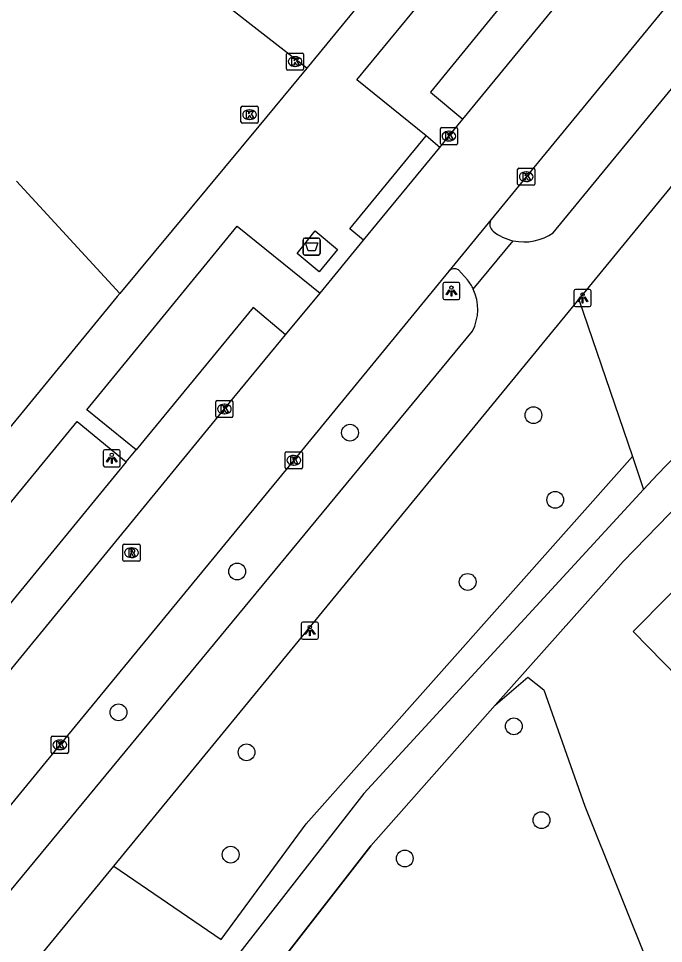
# Model space of a CAD drawing. Extents: x 160356 to 161355, y 381727 to 382845.
# Drawn here: x 160915.4 to 160953, y 381957.3 to 382011.2 of the extents above; entities that cross this region are included whole.
import ezdxf

# ---------------------------------------------------------------- set-up
doc = ezdxf.new("R2010")
doc.units = 0
for name, color, linetype in [('IMGEO_Afval_apart_plaats', 7, 'Continuous'), ('IMGEO_Boom', 7, 'Continuous'), ('IMGEO_Fietspad_gesloten', 7, 'Continuous'), ('IMGEO_Fietspad_open', 7, 'Continuous'), ('IMGEO_Groenvoorziening', 7, 'Continuous'), ('IMGEO_Hek', 7, 'Continuous'), ('IMGEO_Kolk', 7, 'Continuous'), ('IMGEO_Lichtpunt', 7, 'Continuous'), ('IMGEO_Parkeervlak_open', 7, 'Continuous'), ('IMGEO_Rijbaan_lokaal_open', 7, 'Continuous'), ('IMGEO_Rioolput', 7, 'Continuous'), ('IMGEO_Voetpad_gesloten', 7, 'Continuous'), ('IMGEO_Voetpad_open', 7, 'Continuous')]:
    doc.layers.add(name, color=color, linetype=linetype)

msp = doc.modelspace()

# ---------------------------------------------------------------- linework, layer by layer
at = {"layer": 'IMGEO_Afval_apart_plaats'}
for p, q in [((160932.003, 381997.493), (160932.003, 381998.293)), ((160932.003, 381998.293), (160932.003, 381997.493)), ((160932.103, 381998.393), (160932.893, 381998.393)), ((160932.893, 381998.393), (160932.103, 381998.393)), ((160932.993, 381998.293), (160932.993, 381997.493)), ((160932.993, 381997.493), (160932.993, 381998.293)), ((160932.893, 381997.393), (160932.103, 381997.393)), ((160932.103, 381997.393), (160932.893, 381997.393))]:
    msp.add_line(p, q, dxfattribs=at)
msp.add_lwpolyline([(160932.146, 381998.107), (160932.85, 381998.107), (160932.701, 381997.637), (160932.295, 381997.637), (160932.146, 381998.107)], dxfattribs=at)
for centre, start, end in [((160932.103, 381998.293), 90, 180), ((160932.103, 381998.293), 90, 180), ((160932.893, 381998.293), 0, 90), ((160932.893, 381998.293), 360, 90), ((160932.103, 381997.493), 180, 270), ((160932.103, 381997.493), 180, 270), ((160932.893, 381997.493), 270, 0), ((160932.893, 381997.493), 270, 0)]:
    msp.add_arc(centre, 0.1, start, end, dxfattribs=at)
at = {"layer": 'IMGEO_Boom'}
for centre in [(160945.421, 381988.065), (160934.732, 381987.042), (160946.691, 381983.127), (160928.159, 381978.947), (160941.589, 381978.338), (160921.246, 381970.736), (160944.281, 381969.922), (160928.706, 381968.405), (160945.893, 381964.451), (160927.78, 381962.437), (160937.922, 381962.213)]:
    msp.add_circle(centre, 0.489, dxfattribs=at)
at = {"layer": 'IMGEO_Fietspad_gesloten'}
for points in [[(160946.577, 381998.701), (160947.644, 382000), (160978.867, 382038.025)], [(160948.063, 381994.801), (160952.327, 382000), (160980.31, 382034.118), (160983.19, 382037.204)], [(160941.916, 381995.413), (160944.246, 381998.233)], [(160920.972, 381961.771), (160930.015, 381972.797), (160948.063, 381994.801)], [(160914.252, 381959.514), (160941.867, 381992.967)], [(160890.52, 381924.643), (160920.972, 381961.771)]]:
    msp.add_lwpolyline(points, dxfattribs=at)
for centre, radius, start, end in [((160944.88, 382001.112), 2.948, 257.5723, 305.1326), ((160939.409, 381994.24), 2.768, 332.6263, 25.0784)]:
    msp.add_arc(centre, radius, start, end, dxfattribs=at)
at = {"layer": 'IMGEO_Fietspad_open'}
for points in [[(160942.999, 381998.87), (160943.066, 381998.791)], [(160941.587, 381995.948), (160941.049, 381996.534)]]:
    msp.add_lwpolyline(points, dxfattribs=at)
for centre, radius, start, end in [((160943.351, 381999.192), 0.477, 144.007, 222.4581), ((160944.889, 382001.119), 2.957, 231.9413, 257.4415), ((160940.815, 381996.128), 0.468, 60.0608, 134.5404), ((160939.335, 381994.194), 2.854, 25.273, 37.9062)]:
    msp.add_arc(centre, radius, start, end, dxfattribs=at)
at = {"layer": 'IMGEO_Groenvoorziening'}
for points in [[(160965.27, 381961.089), (160951.234, 381975.44), (160974.279, 381998.738), (160988.316, 381984.387), (160965.27, 381961.089)], [(160948.063, 381994.801), (160951.191, 381985.661)], [(160920.972, 381961.771), (160927.224, 381957.496), (160932.182, 381964.238), (160951.191, 381985.661)], [(160951.191, 381985.661), (160951.842, 381983.726)], [(160943.189, 381971.147), (160945.096, 381972.781), (160946.03, 381972.056), (160948.417, 381965.264), (160952.303, 381955.561)]]:
    msp.add_lwpolyline(points, dxfattribs=at)
at = {"layer": 'IMGEO_Hek'}
for points in [[(160943.189, 381971.147), (160945.096, 381972.781), (160946.03, 381972.056)], [(160946.03, 381972.056), (160948.417, 381965.264), (160952.303, 381955.561)], [(160898.815, 381909.801), (160901.024, 381913.637), (160914.213, 381933.244), (160926.84, 381951.227), (160935.94, 381962.961), (160943.189, 381971.147)]]:
    msp.add_lwpolyline(points, dxfattribs=at)
at = {"layer": 'IMGEO_Kolk'}
for p, q in [((160931.03, 382008.252), (160931.03, 382009.104)), ((160931.105, 382009.178), (160931.957, 382009.178)), ((160931.518, 382008.958), (160931.543, 382008.958)), ((160932.031, 382009.104), (160932.031, 382008.252)), ((160931.541, 382008.398), (160931.516, 382008.398)), ((160931.957, 382008.178), (160931.105, 382008.178)), ((160928.379, 382005.158), (160928.379, 382006.01)), ((160928.454, 382006.084), (160929.306, 382006.084)), ((160928.867, 382005.864), (160928.892, 382005.864)), ((160929.38, 382006.01), (160929.38, 382005.158)), ((160928.89, 382005.304), (160928.865, 382005.304)), ((160929.306, 382005.084), (160928.454, 382005.084)), ((160939.998, 382003.909), (160939.998, 382004.761)), ((160940.073, 382004.835), (160940.925, 382004.835)), ((160940.486, 382004.615), (160940.511, 382004.615)), ((160940.999, 382004.761), (160940.999, 382003.909)), ((160940.925, 382003.835), (160940.073, 382003.835)), ((160940.509, 382004.055), (160940.484, 382004.055)), ((160944.575, 382002.467), (160945.427, 382002.467)), ((160944.5, 382001.541), (160944.5, 382002.393)), ((160944.988, 382002.247), (160945.013, 382002.247)), ((160945.501, 382002.393), (160945.501, 382001.541)), ((160945.427, 382001.467), (160944.575, 382001.467)), ((160945.011, 382001.687), (160944.986, 382001.687)), ((160926.912, 381987.997), (160926.912, 381988.849)), ((160926.987, 381988.923), (160927.839, 381988.923)), ((160927.4, 381988.703), (160927.425, 381988.703)), ((160927.913, 381988.849), (160927.913, 381987.997)), ((160927.839, 381987.923), (160926.987, 381987.923)), ((160927.423, 381988.143), (160927.398, 381988.143)), ((160930.957, 381985.006), (160930.957, 381985.858)), ((160931.032, 381985.932), (160931.884, 381985.932)), ((160931.958, 381985.858), (160931.958, 381985.006)), ((160931.445, 381985.712), (160931.47, 381985.712)), ((160931.884, 381984.932), (160931.032, 381984.932)), ((160931.468, 381985.152), (160931.443, 381985.152)), ((160917.321, 381968.413), (160917.321, 381969.265)), ((160917.396, 381969.339), (160918.248, 381969.339)), ((160917.809, 381969.119), (160917.834, 381969.119)), ((160918.322, 381969.265), (160918.322, 381968.413)), ((160917.832, 381968.559), (160917.807, 381968.559)), ((160918.248, 381968.339), (160917.396, 381968.339))]:
    msp.add_line(p, q, dxfattribs=at)
for points in [[(160931.03, 382008.252), (160931.03, 382009.104)], [(160931.105, 382009.178), (160931.957, 382009.178)], [(160932.031, 382009.104), (160932.031, 382008.252)], [(160931.351, 382008.878), (160931.474, 382008.878), (160931.474, 382008.727), (160931.604, 382008.878), (160931.768, 382008.878), (160931.622, 382008.727), (160931.775, 382008.478), (160931.623, 382008.478), (160931.538, 382008.642), (160931.474, 382008.575), (160931.474, 382008.478), (160931.351, 382008.478), (160931.351, 382008.878)], [(160931.957, 382008.178), (160931.105, 382008.178)], [(160928.379, 382005.158), (160928.379, 382006.01)], [(160928.454, 382006.084), (160929.306, 382006.084)], [(160928.7, 382005.784), (160928.823, 382005.784), (160928.823, 382005.633), (160928.953, 382005.784), (160929.117, 382005.784), (160928.971, 382005.633), (160929.124, 382005.384), (160928.972, 382005.384), (160928.887, 382005.548), (160928.823, 382005.481), (160928.823, 382005.384), (160928.7, 382005.384), (160928.7, 382005.784)], [(160929.38, 382006.01), (160929.38, 382005.158)], [(160929.306, 382005.084), (160928.454, 382005.084)], [(160939.998, 382003.909), (160939.998, 382004.761)], [(160940.073, 382004.835), (160940.925, 382004.835)], [(160940.999, 382004.761), (160940.999, 382003.909)], [(160940.319, 382004.535), (160940.442, 382004.535), (160940.442, 382004.384), (160940.572, 382004.535), (160940.736, 382004.535), (160940.59, 382004.384), (160940.743, 382004.135), (160940.591, 382004.135), (160940.506, 382004.299), (160940.442, 382004.232), (160940.442, 382004.135), (160940.319, 382004.135), (160940.319, 382004.535)], [(160940.925, 382003.835), (160940.073, 382003.835)], [(160944.575, 382002.467), (160945.427, 382002.467)], [(160944.5, 382001.541), (160944.5, 382002.393)], [(160944.821, 382002.167), (160944.944, 382002.167), (160944.944, 382002.016), (160945.074, 382002.167), (160945.238, 382002.167), (160945.092, 382002.016), (160945.245, 382001.767), (160945.093, 382001.767), (160945.008, 382001.931), (160944.944, 382001.864), (160944.944, 382001.767), (160944.821, 382001.767), (160944.821, 382002.167)], [(160945.501, 382002.393), (160945.501, 382001.541)], [(160945.427, 382001.467), (160944.575, 382001.467)], [(160926.912, 381987.997), (160926.912, 381988.849)], [(160926.987, 381988.923), (160927.839, 381988.923)], [(160927.233, 381988.623), (160927.356, 381988.623), (160927.356, 381988.472), (160927.486, 381988.623), (160927.65, 381988.623), (160927.504, 381988.472), (160927.657, 381988.223), (160927.505, 381988.223), (160927.42, 381988.387), (160927.356, 381988.32), (160927.356, 381988.223), (160927.233, 381988.223), (160927.233, 381988.623)], [(160927.913, 381988.849), (160927.913, 381987.997)], [(160927.839, 381987.923), (160926.987, 381987.923)], [(160930.957, 381985.006), (160930.957, 381985.858)], [(160931.032, 381985.932), (160931.884, 381985.932)], [(160931.958, 381985.858), (160931.958, 381985.006)], [(160931.278, 381985.632), (160931.401, 381985.632), (160931.401, 381985.481), (160931.531, 381985.632), (160931.695, 381985.632), (160931.549, 381985.481), (160931.702, 381985.232), (160931.55, 381985.232), (160931.465, 381985.396), (160931.401, 381985.329), (160931.401, 381985.232), (160931.278, 381985.232), (160931.278, 381985.632)], [(160931.884, 381984.932), (160931.032, 381984.932)], [(160917.321, 381968.413), (160917.321, 381969.265)], [(160917.396, 381969.339), (160918.248, 381969.339)], [(160917.642, 381969.039), (160917.765, 381969.039), (160917.765, 381968.888), (160917.895, 381969.039), (160918.059, 381969.039), (160917.913, 381968.888), (160918.066, 381968.639), (160917.914, 381968.639), (160917.829, 381968.803), (160917.765, 381968.736), (160917.765, 381968.639), (160917.642, 381968.639), (160917.642, 381969.039)], [(160918.322, 381969.265), (160918.322, 381968.413)], [(160918.248, 381968.339), (160917.396, 381968.339)]]:
    msp.add_lwpolyline(points, dxfattribs=at)
for centre, start, end in [((160931.107, 382009.102), 91.552, 178.448), ((160931.107, 382009.102), 91.552, 178.448), ((160931.955, 382009.102), 1.552, 88.448), ((160931.955, 382009.102), 1.552, 88.448), ((160931.107, 382008.254), 181.552, 268.448), ((160931.107, 382008.254), 181.552, 268.448), ((160931.955, 382008.254), 271.552, 358.448), ((160931.955, 382008.254), 271.552, 358.448), ((160928.456, 382006.008), 91.552, 178.448), ((160928.456, 382006.008), 91.552, 178.448), ((160929.304, 382006.008), 1.552, 88.448), ((160929.304, 382006.008), 1.552, 88.448), ((160928.456, 382005.16), 181.552, 268.448), ((160928.456, 382005.16), 181.552, 268.448), ((160929.304, 382005.16), 271.552, 358.448), ((160929.304, 382005.16), 271.552, 358.448), ((160940.075, 382004.759), 91.552, 178.448), ((160940.075, 382004.759), 91.552, 178.448), ((160940.923, 382004.759), 1.552, 88.448), ((160940.923, 382004.759), 1.552, 88.448), ((160940.075, 382003.911), 181.552, 268.448), ((160940.075, 382003.911), 181.552, 268.448), ((160940.923, 382003.911), 271.552, 358.448), ((160940.923, 382003.911), 271.552, 358.448), ((160944.577, 382002.391), 91.552, 178.448), ((160944.577, 382002.391), 91.552, 178.448), ((160945.425, 382002.391), 1.552, 88.448), ((160945.425, 382002.391), 1.552, 88.448), ((160944.577, 382001.543), 181.552, 268.448), ((160944.577, 382001.543), 181.552, 268.448), ((160945.425, 382001.543), 271.552, 358.448), ((160945.425, 382001.543), 271.552, 358.448), ((160926.989, 381988.847), 91.552, 178.448), ((160926.989, 381988.847), 91.552, 178.448), ((160927.837, 381988.847), 1.552, 88.448), ((160927.837, 381988.847), 1.552, 88.448), ((160926.989, 381987.999), 181.552, 268.448), ((160926.989, 381987.999), 181.552, 268.448), ((160927.837, 381987.999), 271.552, 358.448), ((160927.837, 381987.999), 271.552, 358.448), ((160931.034, 381985.856), 91.552, 178.448), ((160931.034, 381985.856), 91.552, 178.448), ((160931.882, 381985.856), 1.552, 88.448), ((160931.882, 381985.856), 1.552, 88.448), ((160931.034, 381985.008), 181.552, 268.448), ((160931.034, 381985.008), 181.552, 268.448), ((160931.882, 381985.008), 271.552, 358.448), ((160931.882, 381985.008), 271.552, 358.448), ((160917.398, 381969.263), 91.552, 178.448), ((160917.398, 381969.263), 91.552, 178.448), ((160918.246, 381969.263), 1.552, 88.448), ((160918.246, 381969.263), 1.552, 88.448), ((160917.398, 381968.415), 181.552, 268.448), ((160917.398, 381968.415), 181.552, 268.448), ((160918.246, 381968.415), 271.552, 358.448), ((160918.246, 381968.415), 271.552, 358.448)]:
    msp.add_arc(centre, 0.0765, start, end, dxfattribs=at)
for centre, major_axis, ratio, start_param, end_param in [((160931.517, 382008.678), (-0.387, 0.002), 0.722429, 4.712389, 7.853982), ((160931.542, 382008.678), (-0.39, 0.002), 0.717154, 1.570796, 4.712389), ((160928.866, 382005.584), (-0.387, 0.002), 0.722429, 4.712389, 7.853982), ((160928.891, 382005.584), (-0.39, 0.002), 0.717154, 1.570796, 4.712389), ((160940.485, 382004.335), (-0.387, 0.002), 0.722429, 4.712389, 7.853982), ((160940.51, 382004.335), (-0.39, 0.002), 0.717154, 1.570796, 4.712389), ((160944.987, 382001.967), (-0.387, 0.002), 0.722429, 4.712389, 7.853982), ((160945.012, 382001.967), (-0.39, 0.002), 0.717154, 1.570796, 4.712389), ((160927.399, 381988.423), (-0.387, 0.002), 0.722429, 4.712389, 7.853982), ((160927.424, 381988.423), (-0.39, 0.002), 0.717154, 1.570796, 4.712389), ((160931.444, 381985.432), (-0.387, 0.002), 0.722429, 4.712389, 7.853982), ((160931.469, 381985.432), (-0.39, 0.002), 0.717154, 1.570796, 4.712389), ((160917.808, 381968.839), (-0.387, 0.002), 0.722429, 4.712389, 7.853982), ((160917.833, 381968.839), (-0.39, 0.002), 0.717154, 1.570796, 4.712389)]:
    msp.add_ellipse(centre, major_axis=major_axis, ratio=ratio, start_param=start_param, end_param=end_param, dxfattribs=at)
at = {"layer": 'IMGEO_Lichtpunt'}
for p, q in [((160940.145, 381995.703), (160940.145, 381994.896)), ((160940.145, 381995.703), (160940.145, 381994.896)), ((160941.047, 381995.798), (160940.239, 381995.798)), ((160941.047, 381995.798), (160940.239, 381995.798)), ((160941.141, 381994.896), (160941.141, 381995.703)), ((160941.141, 381994.896), (160941.141, 381995.703)), ((160947.783, 381995.299), (160947.783, 381994.492)), ((160947.783, 381995.299), (160947.783, 381994.492)), ((160948.685, 381995.394), (160947.877, 381995.394)), ((160948.685, 381995.394), (160947.877, 381995.394)), ((160948.779, 381994.492), (160948.779, 381995.299)), ((160948.779, 381994.492), (160948.779, 381995.299)), ((160940.239, 381994.802), (160941.047, 381994.802)), ((160940.239, 381994.802), (160941.047, 381994.802)), ((160947.877, 381994.398), (160948.685, 381994.398)), ((160947.877, 381994.398), (160948.685, 381994.398)), ((160920.352, 381985.954), (160920.352, 381985.147)), ((160920.352, 381985.954), (160920.352, 381985.147)), ((160921.254, 381986.049), (160920.446, 381986.049)), ((160921.254, 381986.049), (160920.446, 381986.049)), ((160921.348, 381985.147), (160921.348, 381985.954)), ((160921.348, 381985.147), (160921.348, 381985.954)), ((160920.446, 381985.053), (160921.254, 381985.053)), ((160920.446, 381985.053), (160921.254, 381985.053)), ((160931.892, 381975.902), (160931.892, 381975.095)), ((160931.892, 381975.902), (160931.892, 381975.095)), ((160932.794, 381975.997), (160931.986, 381975.997)), ((160932.794, 381975.997), (160931.986, 381975.997)), ((160932.888, 381975.095), (160932.888, 381975.902)), ((160932.888, 381975.095), (160932.888, 381975.902)), ((160931.986, 381975.001), (160932.794, 381975.001)), ((160931.986, 381975.001), (160932.794, 381975.001))]:
    msp.add_line(p, q, dxfattribs=at)
for points in [[(160940.519, 381995.367), (160940.558, 381995.339), (160940.37, 381995.077), (160940.332, 381995.104), (160940.519, 381995.367)], [(160940.621, 381995.319), (160940.668, 381995.319), (160940.668, 381994.997), (160940.621, 381994.997), (160940.621, 381995.319)], [(160940.731, 381995.339), (160940.769, 381995.366), (160940.956, 381995.104), (160940.917, 381995.076), (160940.731, 381995.339)], [(160948.157, 381994.963), (160948.196, 381994.935), (160948.008, 381994.673), (160947.97, 381994.7), (160948.157, 381994.963)], [(160948.259, 381994.915), (160948.306, 381994.915), (160948.306, 381994.593), (160948.259, 381994.593), (160948.259, 381994.915)], [(160948.369, 381994.935), (160948.407, 381994.962), (160948.594, 381994.7), (160948.555, 381994.672), (160948.369, 381994.935)], [(160920.726, 381985.618), (160920.765, 381985.59), (160920.577, 381985.328), (160920.539, 381985.355), (160920.726, 381985.618)], [(160920.828, 381985.57), (160920.875, 381985.57), (160920.875, 381985.248), (160920.828, 381985.248), (160920.828, 381985.57)], [(160920.938, 381985.59), (160920.976, 381985.617), (160921.163, 381985.355), (160921.124, 381985.327), (160920.938, 381985.59)], [(160932.266, 381975.566), (160932.305, 381975.538), (160932.117, 381975.276), (160932.079, 381975.303), (160932.266, 381975.566)], [(160932.368, 381975.518), (160932.415, 381975.518), (160932.415, 381975.196), (160932.368, 381975.196), (160932.368, 381975.518)], [(160932.478, 381975.538), (160932.516, 381975.565), (160932.703, 381975.303), (160932.664, 381975.275), (160932.478, 381975.538)]]:
    msp.add_lwpolyline(points, dxfattribs=at)
for centre in [(160940.644, 381995.501), (160948.282, 381995.097), (160920.851, 381985.752), (160932.391, 381975.7)]:
    msp.add_circle(centre, 0.0994, dxfattribs=at)
for centre, start, end in [((160940.239, 381995.703), 90, 180), ((160940.239, 381995.703), 90, 180), ((160941.047, 381995.703), 0, 90), ((160941.047, 381995.703), 0, 90), ((160940.239, 381994.896), 180, 270), ((160940.239, 381994.896), 180, 270), ((160941.047, 381994.896), 270, 0), ((160941.047, 381994.896), 270, 360), ((160947.877, 381995.299), 90, 180), ((160947.877, 381995.299), 90, 180), ((160948.685, 381995.299), 0, 90), ((160948.685, 381995.299), 0, 90), ((160947.877, 381994.492), 180, 270), ((160947.877, 381994.492), 180, 270), ((160948.685, 381994.492), 270, 0), ((160948.685, 381994.492), 270, 360), ((160920.446, 381985.954), 90, 180), ((160920.446, 381985.954), 90, 180), ((160921.254, 381985.954), 0, 90), ((160921.254, 381985.954), 0, 90), ((160920.446, 381985.147), 180, 270), ((160920.446, 381985.147), 180, 270), ((160921.254, 381985.147), 270, 0), ((160921.254, 381985.147), 270, 360), ((160931.986, 381975.902), 90, 180), ((160931.986, 381975.902), 90, 180), ((160932.794, 381975.902), 0, 90), ((160932.794, 381975.902), 0, 90), ((160931.986, 381975.095), 180, 270), ((160931.986, 381975.095), 180, 270), ((160932.794, 381975.095), 270, 0), ((160932.794, 381975.095), 270, 360)]:
    msp.add_arc(centre, 0.0946, start, end, dxfattribs=at)
at = {"layer": 'IMGEO_Parkeervlak_open'}
for points in [[(160945.685, 382014.567), (160939.424, 382006.895), (160941.313, 382005.329)], [(160930.978, 381992.756), (160929.081, 381994.343), (160922.265, 381986.038)], [(160921.69, 381985.335), (160914.407, 381976.45)]]:
    msp.add_lwpolyline(points, dxfattribs=at)
at = {"layer": 'IMGEO_Rijbaan_lokaal_open'}
for points in [[(160941.313, 382005.329), (160954.769, 382021.728), (160966.5, 382036.038), (160967.741, 382037.526)], [(160973.022, 382036.094), (160970.983, 382033.618), (160958.625, 382018.578), (160945.001, 382001.967), (160942.965, 381999.472)], [(160939.968, 382003.663), (160940.499, 382004.335), (160941.313, 382005.329)], [(160935.525, 381998.27), (160939.968, 382003.663)], [(160942.965, 381999.472), (160940.487, 381996.462)], [(160932.998, 381995.179), (160935.525, 381998.27)], [(160940.487, 381996.462), (160931.458, 381985.432), (160917.822, 381968.839), (160910.403, 381959.801)], [(160930.978, 381992.756), (160932.998, 381995.179)], [(160908.175, 381964.929), (160913.867, 381971.895), (160927.413, 381988.423), (160930.978, 381992.756)]]:
    msp.add_lwpolyline(points, dxfattribs=at)
at = {"layer": 'IMGEO_Rioolput'}
for p, q in [((160921.499, 381979.618), (160921.499, 381980.47)), ((160921.574, 381980.544), (160922.426, 381980.544)), ((160922.5, 381980.47), (160922.5, 381979.618)), ((160921.987, 381980.324), (160922.012, 381980.324)), ((160922.426, 381979.544), (160921.574, 381979.544)), ((160922.01, 381979.764), (160921.985, 381979.764))]:
    msp.add_line(p, q, dxfattribs=at)
for points in [[(160921.499, 381979.618), (160921.499, 381980.47)], [(160921.574, 381980.544), (160922.426, 381980.544)], [(160922.5, 381980.47), (160922.5, 381979.618)], [(160922.088, 381980.242), (160921.836, 381980.244), (160921.836, 381979.844)], [(160921.836, 381979.844), (160921.96, 381979.844), (160921.96, 381980.006), (160921.971, 381980.006)], [(160922.014, 381980.163), (160921.96, 381980.163), (160921.96, 381980.082)], [(160921.96, 381980.082), (160922.012, 381980.082)], [(160922.018, 381979.977), (160922.089, 381979.844), (160922.229, 381979.844), (160922.164, 381979.97)], [(160922.426, 381979.544), (160921.574, 381979.544)]]:
    msp.add_lwpolyline(points, dxfattribs=at)
for centre, radius, start, end in [((160921.576, 381980.468), 0.0765, 91.552, 178.448), ((160921.576, 381980.468), 0.0765, 91.552, 178.448), ((160922.424, 381980.468), 0.0765, 1.552, 88.448), ((160922.424, 381980.468), 0.0765, 1.552, 88.448), ((160921.97, 381979.953), 0.0533, 26.0293, 88.6989), ((160921.996, 381980.271), 0.19, 274.7715, 282.9687), ((160922.02, 381980.067), 0.0964, 77.0061, 93.1865), ((160922.034, 381980.124), 0.0378, 276.6634, 79.6772), ((160922.087, 381980.132), 0.109, 350.3612, 89.416), ((160922.085, 381980.132), 0.112, 277.5842, 350.9817), ((160922.069, 381979.917), 0.108, 29.5134, 73.7905), ((160921.576, 381979.62), 0.0765, 181.552, 268.448), ((160921.576, 381979.62), 0.0765, 181.552, 268.448), ((160922.424, 381979.62), 0.0765, 271.552, 358.448), ((160922.424, 381979.62), 0.0765, 271.552, 358.448)]:
    msp.add_arc(centre, radius, start, end, dxfattribs=at)
for centre, major_axis, ratio, start_param, end_param in [((160921.986, 381980.044), (-0.387, 0.002), 0.722429, 4.712389, 7.853982), ((160922.011, 381980.044), (-0.39, 0.002), 0.717154, 1.570796, 4.712389)]:
    msp.add_ellipse(centre, major_axis=major_axis, ratio=ratio, start_param=start_param, end_param=end_param, dxfattribs=at)
at = {"layer": 'IMGEO_Voetpad_gesloten'}
for points in [[(160994.375, 382026.192), (160987.697, 382019.509), (160971.09, 382003.681), (160952.645, 381984.6), (160951.842, 381983.726)], [(160995.662, 382024.232), (160976.91, 382006.573), (160950.642, 381979.531), (160943.189, 381971.147)], [(160932.7, 381998.802), (160934.011, 381997.73), (160932.934, 381996.427), (160931.66, 381997.48), (160932.7, 381998.802)], [(160951.842, 381983.726), (160935.546, 381965.997), (160926.176, 381953.998), (160914.767, 381938.069), (160906.494, 381926.014), (160898.554, 381913.782), (160895.463, 381909.644), (160894.311, 381908.969), (160891.108, 381907.876), (160890.677, 381907.844)], [(160943.189, 381971.147), (160935.94, 381962.961), (160926.84, 381951.227), (160914.213, 381933.244), (160901.024, 381913.637), (160898.815, 381909.801)]]:
    msp.add_lwpolyline(points, dxfattribs=at)
at = {"layer": 'IMGEO_Voetpad_open'}
for points in [[(160958.918, 382040.842), (160932.496, 382008.634), (160932.226, 382008.305)], [(160939.169, 382004.356), (160935.129, 382007.623), (160942.823, 382016.971), (160945.685, 382014.567)], [(160932.226, 382008.305), (160924.933, 382013.986)], [(160932.226, 382008.305), (160929.422, 382004.91), (160921.322, 381995.156)], [(160935.525, 381998.27), (160934.714, 381998.935), (160939.169, 382004.356)], [(160939.968, 382003.663), (160939.169, 382004.356)], [(160921.322, 381995.156), (160915.299, 382001.716)], [(160922.265, 381986.038), (160919.406, 381988.378), (160928.151, 381999.086), (160932.998, 381995.179)], [(160921.322, 381995.156), (160921.17, 381994.973), (160899.047, 381967.99), (160898.705, 381967.573)], [(160914.407, 381976.45), (160911.543, 381978.839), (160918.833, 381987.696), (160921.69, 381985.335)], [(160921.69, 381985.335), (160922.265, 381986.038)]]:
    msp.add_lwpolyline(points, dxfattribs=at)

doc.saveas('drawing.dxf')
